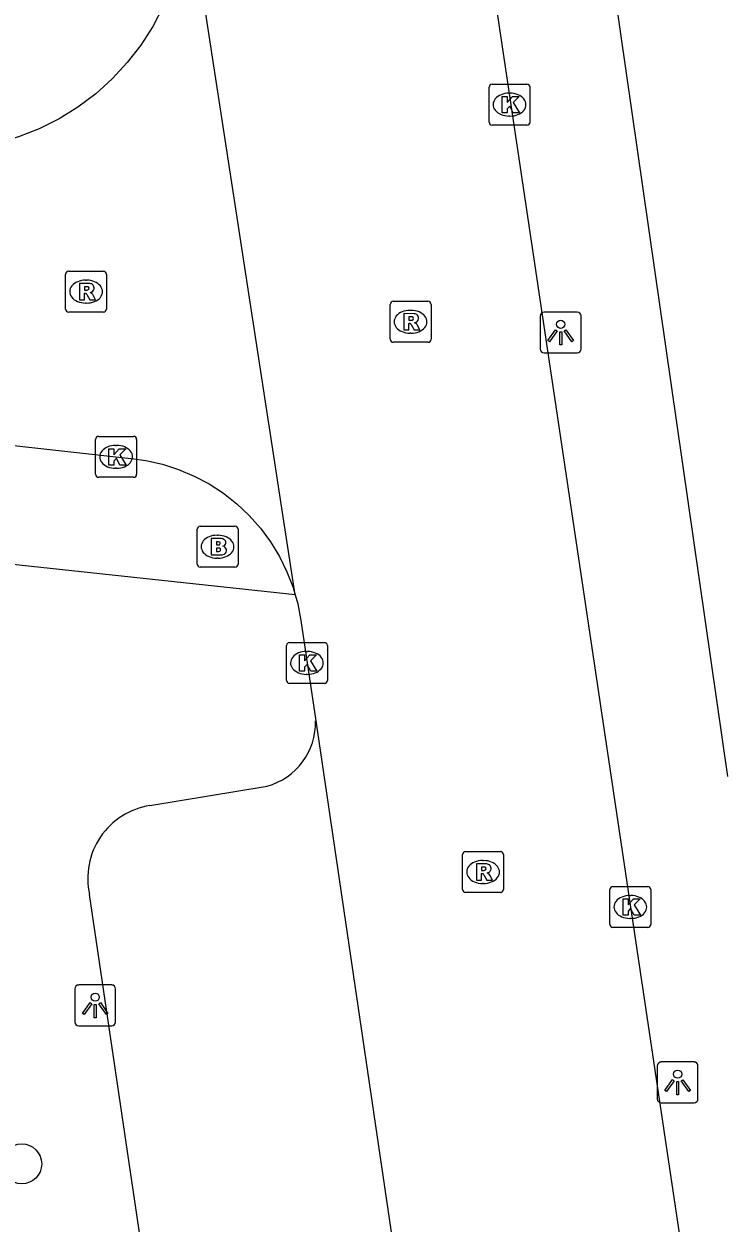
# Model space of a CAD drawing. Extents: x 162026 to 163499, y 387297 to 388169.
# Drawn here: x 162864.32 to 162881.36, y 387461.77 to 387491.1 of the extents above; entities that cross this region are included whole.
import ezdxf

# ---------------------------------------------------------------- set-up
doc = ezdxf.new("R2010")
doc.units = 0
for name, color, linetype in [('IMGEO_Boom', 7, 'Continuous'), ('IMGEO_Brandkraan', 7, 'Continuous'), ('IMGEO_Kolk', 7, 'Continuous'), ('IMGEO_Lichtpunt', 7, 'Continuous'), ('IMGEO_Parkeervlak_open', 7, 'Continuous'), ('IMGEO_Rijbaan_lokaal_open', 7, 'Continuous'), ('IMGEO_Rioolput', 7, 'Continuous'), ('IMGEO_Voetpad_open', 7, 'Continuous')]:
    doc.layers.add(name, color=color, linetype=linetype)

msp = doc.modelspace()

# ---------------------------------------------------------------- linework, layer by layer
at = {"layer": 'IMGEO_Boom'}
msp.add_circle((162864.265, 387463.241), 0.489, dxfattribs=at)
at = {"layer": 'IMGEO_Brandkraan'}
for p, q in [((162868.552, 387477.898), (162868.552, 387478.75)), ((162868.627, 387478.824), (162869.479, 387478.824)), ((162869.553, 387478.75), (162869.553, 387477.898)), ((162869.04, 387478.604), (162869.065, 387478.604)), ((162869.063, 387478.044), (162869.038, 387478.044)), ((162869.479, 387477.824), (162868.627, 387477.824))]:
    msp.add_line(p, q, dxfattribs=at)
for points in [[(162868.552, 387477.898), (162868.552, 387478.75)], [(162868.627, 387478.824), (162869.479, 387478.824)], [(162869.553, 387478.75), (162869.553, 387477.898)], [(162868.9, 387478.524), (162868.9, 387478.124), (162869.113, 387478.124)], [(162869.131, 387478.524), (162868.9, 387478.524)], [(162869.079, 387478.443), (162869.025, 387478.443), (162869.025, 387478.367)], [(162869.025, 387478.367), (162869.078, 387478.367)], [(162869.087, 387478.291), (162869.025, 387478.291), (162869.025, 387478.21)], [(162869.025, 387478.21), (162869.087, 387478.21)], [(162869.479, 387477.824), (162868.627, 387477.824)]]:
    msp.add_lwpolyline(points, dxfattribs=at)
for centre, radius, start, end in [((162868.629, 387478.748), 0.0765, 91.552, 178.448), ((162868.629, 387478.748), 0.0765, 91.552, 178.448), ((162869.477, 387478.748), 0.0765, 1.552, 88.448), ((162869.477, 387478.748), 0.0765, 1.552, 88.448), ((162869.08, 387478.405), 0.0379, 267.8285, 90.9355), ((162869.135, 387478.379), 0.145, 59.4692, 91.5367), ((162869.16, 387478.426), 0.0922, 285.5137, 58.1501), ((162869.088, 387478.25), 0.0404, 269.8759, 90.5077), ((162869.165, 387478.234), 0.105, 301.3115, 78.989), ((162868.629, 387477.9), 0.0765, 181.552, 268.448), ((162868.629, 387477.9), 0.0765, 181.552, 268.448), ((162869.119, 387478.375), 0.251, 268.6676, 293.5347), ((162869.477, 387477.9), 0.0765, 271.552, 358.448), ((162869.477, 387477.9), 0.0765, 271.552, 358.448)]:
    msp.add_arc(centre, radius, start, end, dxfattribs=at)
for centre, major_axis, ratio, start_param, end_param in [((162869.039, 387478.324), (-0.387, 0.002), 0.722429, 4.712389, 7.853982), ((162869.064, 387478.324), (-0.39, 0.002), 0.717154, 1.570796, 4.712389)]:
    msp.add_ellipse(centre, major_axis=major_axis, ratio=ratio, start_param=start_param, end_param=end_param, dxfattribs=at)
at = {"layer": 'IMGEO_Kolk'}
for p, q in [((162875.766, 387489.628), (162876.618, 387489.628)), ((162875.691, 387488.702), (162875.691, 387489.554)), ((162876.179, 387489.408), (162876.204, 387489.408)), ((162876.692, 387489.554), (162876.692, 387488.702)), ((162876.202, 387488.848), (162876.177, 387488.848)), ((162876.618, 387488.628), (162875.766, 387488.628)), ((162866.072, 387480.094), (162866.072, 387480.946)), ((162866.147, 387481.02), (162866.999, 387481.02)), ((162866.56, 387480.8), (162866.585, 387480.8)), ((162867.073, 387480.946), (162867.073, 387480.094)), ((162866.583, 387480.24), (162866.558, 387480.24)), ((162866.999, 387480.02), (162866.147, 387480.02)), ((162870.737, 387475.058), (162870.737, 387475.91)), ((162870.812, 387475.984), (162871.664, 387475.984)), ((162871.738, 387475.91), (162871.738, 387475.058)), ((162871.225, 387475.764), (162871.25, 387475.764)), ((162871.664, 387474.984), (162870.812, 387474.984)), ((162871.248, 387475.204), (162871.223, 387475.204)), ((162878.645, 387469.094), (162878.645, 387469.946)), ((162878.72, 387470.02), (162879.572, 387470.02)), ((162879.646, 387469.946), (162879.646, 387469.094)), ((162879.133, 387469.8), (162879.158, 387469.8)), ((162879.156, 387469.24), (162879.131, 387469.24)), ((162879.572, 387469.02), (162878.72, 387469.02))]:
    msp.add_line(p, q, dxfattribs=at)
for points in [[(162875.766, 387489.628), (162876.618, 387489.628)], [(162875.691, 387488.702), (162875.691, 387489.554)], [(162876.012, 387489.328), (162876.135, 387489.328), (162876.135, 387489.177), (162876.265, 387489.328), (162876.429, 387489.328), (162876.283, 387489.177), (162876.436, 387488.928), (162876.284, 387488.928), (162876.199, 387489.092), (162876.135, 387489.025), (162876.135, 387488.928), (162876.012, 387488.928), (162876.012, 387489.328)], [(162876.692, 387489.554), (162876.692, 387488.702)], [(162876.618, 387488.628), (162875.766, 387488.628)], [(162866.072, 387480.094), (162866.072, 387480.946)], [(162866.147, 387481.02), (162866.999, 387481.02)], [(162867.073, 387480.946), (162867.073, 387480.094)], [(162866.393, 387480.72), (162866.516, 387480.72), (162866.516, 387480.569), (162866.646, 387480.72), (162866.81, 387480.72), (162866.664, 387480.569), (162866.817, 387480.32), (162866.665, 387480.32), (162866.58, 387480.484), (162866.516, 387480.417), (162866.516, 387480.32), (162866.393, 387480.32), (162866.393, 387480.72)], [(162866.999, 387480.02), (162866.147, 387480.02)], [(162870.737, 387475.058), (162870.737, 387475.91)], [(162870.812, 387475.984), (162871.664, 387475.984)], [(162871.738, 387475.91), (162871.738, 387475.058)], [(162871.058, 387475.684), (162871.181, 387475.684), (162871.181, 387475.533), (162871.311, 387475.684), (162871.475, 387475.684), (162871.329, 387475.533), (162871.482, 387475.284), (162871.33, 387475.284), (162871.245, 387475.448), (162871.181, 387475.381), (162871.181, 387475.284), (162871.058, 387475.284), (162871.058, 387475.684)], [(162871.664, 387474.984), (162870.812, 387474.984)], [(162878.645, 387469.094), (162878.645, 387469.946)], [(162878.72, 387470.02), (162879.572, 387470.02)], [(162879.646, 387469.946), (162879.646, 387469.094)], [(162878.966, 387469.72), (162879.089, 387469.72), (162879.089, 387469.569), (162879.219, 387469.72), (162879.383, 387469.72), (162879.237, 387469.569), (162879.39, 387469.32), (162879.238, 387469.32), (162879.153, 387469.484), (162879.089, 387469.417), (162879.089, 387469.32), (162878.966, 387469.32), (162878.966, 387469.72)], [(162879.572, 387469.02), (162878.72, 387469.02)]]:
    msp.add_lwpolyline(points, dxfattribs=at)
for centre, start, end in [((162875.768, 387489.552), 91.552, 178.448), ((162875.768, 387489.552), 91.552, 178.448), ((162876.616, 387489.552), 1.552, 88.448), ((162876.616, 387489.552), 1.552, 88.448), ((162875.768, 387488.704), 181.552, 268.448), ((162875.768, 387488.704), 181.552, 268.448), ((162876.616, 387488.704), 271.552, 358.448), ((162876.616, 387488.704), 271.552, 358.448), ((162866.149, 387480.944), 91.552, 178.448), ((162866.149, 387480.944), 91.552, 178.448), ((162866.997, 387480.944), 1.552, 88.448), ((162866.997, 387480.944), 1.552, 88.448), ((162866.149, 387480.096), 181.552, 268.448), ((162866.149, 387480.096), 181.552, 268.448), ((162866.997, 387480.096), 271.552, 358.448), ((162866.997, 387480.096), 271.552, 358.448), ((162870.814, 387475.908), 91.552, 178.448), ((162870.814, 387475.908), 91.552, 178.448), ((162871.662, 387475.908), 1.552, 88.448), ((162871.662, 387475.908), 1.552, 88.448), ((162870.814, 387475.06), 181.552, 268.448), ((162870.814, 387475.06), 181.552, 268.448), ((162871.662, 387475.06), 271.552, 358.448), ((162871.662, 387475.06), 271.552, 358.448), ((162878.722, 387469.944), 91.552, 178.448), ((162878.722, 387469.944), 91.552, 178.448), ((162879.57, 387469.944), 1.552, 88.448), ((162879.57, 387469.944), 1.552, 88.448), ((162878.722, 387469.096), 181.552, 268.448), ((162878.722, 387469.096), 181.552, 268.448), ((162879.57, 387469.096), 271.552, 358.448), ((162879.57, 387469.096), 271.552, 358.448)]:
    msp.add_arc(centre, 0.0765, start, end, dxfattribs=at)
for centre, major_axis, ratio, start_param, end_param in [((162876.178, 387489.128), (-0.387, 0.002), 0.722429, 4.712389, 7.853982), ((162876.203, 387489.128), (-0.39, 0.002), 0.717154, 1.570796, 4.712389), ((162866.559, 387480.52), (-0.387, 0.002), 0.722429, 4.712389, 7.853982), ((162866.584, 387480.52), (-0.39, 0.002), 0.717154, 1.570796, 4.712389), ((162871.224, 387475.484), (-0.387, 0.002), 0.722429, 4.712389, 7.853982), ((162871.249, 387475.484), (-0.39, 0.002), 0.717154, 1.570796, 4.712389), ((162879.132, 387469.52), (-0.387, 0.002), 0.722429, 4.712389, 7.853982), ((162879.157, 387469.52), (-0.39, 0.002), 0.717154, 1.570796, 4.712389)]:
    msp.add_ellipse(centre, major_axis=major_axis, ratio=ratio, start_param=start_param, end_param=end_param, dxfattribs=at)
at = {"layer": 'IMGEO_Lichtpunt'}
for p, q in [((162877.846, 387484.056), (162877.038, 387484.056)), ((162877.846, 387484.056), (162877.038, 387484.056)), ((162876.944, 387483.961), (162876.944, 387483.154)), ((162876.944, 387483.961), (162876.944, 387483.154)), ((162877.94, 387483.154), (162877.94, 387483.961)), ((162877.94, 387483.154), (162877.94, 387483.961)), ((162877.038, 387483.06), (162877.846, 387483.06)), ((162877.038, 387483.06), (162877.846, 387483.06)), ((162866.465, 387467.613), (162865.657, 387467.613)), ((162866.465, 387467.613), (162865.657, 387467.613)), ((162865.563, 387467.518), (162865.563, 387466.711)), ((162865.563, 387467.518), (162865.563, 387466.711)), ((162866.559, 387466.711), (162866.559, 387467.518)), ((162866.559, 387466.711), (162866.559, 387467.518)), ((162865.657, 387466.617), (162866.465, 387466.617)), ((162865.657, 387466.617), (162866.465, 387466.617)), ((162879.803, 387465.636), (162879.803, 387464.829)), ((162879.803, 387465.636), (162879.803, 387464.829)), ((162880.705, 387465.731), (162879.897, 387465.731)), ((162880.705, 387465.731), (162879.897, 387465.731)), ((162880.799, 387464.829), (162880.799, 387465.636)), ((162880.799, 387464.829), (162880.799, 387465.636)), ((162879.897, 387464.735), (162880.705, 387464.735)), ((162879.897, 387464.735), (162880.705, 387464.735))]:
    msp.add_line(p, q, dxfattribs=at)
for points in [[(162877.318, 387483.625), (162877.357, 387483.597), (162877.169, 387483.335), (162877.131, 387483.362), (162877.318, 387483.625)], [(162877.42, 387483.577), (162877.467, 387483.577), (162877.467, 387483.255), (162877.42, 387483.255), (162877.42, 387483.577)], [(162877.53, 387483.597), (162877.568, 387483.624), (162877.755, 387483.362), (162877.716, 387483.334), (162877.53, 387483.597)], [(162865.937, 387467.182), (162865.976, 387467.154), (162865.788, 387466.892), (162865.75, 387466.919), (162865.937, 387467.182)], [(162866.039, 387467.134), (162866.086, 387467.134), (162866.086, 387466.812), (162866.039, 387466.812), (162866.039, 387467.134)], [(162866.149, 387467.154), (162866.187, 387467.181), (162866.374, 387466.919), (162866.335, 387466.891), (162866.149, 387467.154)], [(162880.177, 387465.3), (162880.216, 387465.272), (162880.028, 387465.01), (162879.99, 387465.037), (162880.177, 387465.3)], [(162880.279, 387465.252), (162880.326, 387465.252), (162880.326, 387464.93), (162880.279, 387464.93), (162880.279, 387465.252)], [(162880.389, 387465.272), (162880.427, 387465.299), (162880.614, 387465.037), (162880.575, 387465.009), (162880.389, 387465.272)]]:
    msp.add_lwpolyline(points, dxfattribs=at)
for centre in [(162877.443, 387483.759), (162866.062, 387467.316), (162880.302, 387465.434)]:
    msp.add_circle(centre, 0.0994, dxfattribs=at)
for centre, start, end in [((162877.038, 387483.961), 90, 180), ((162877.038, 387483.961), 90, 180), ((162877.846, 387483.961), 0, 90), ((162877.846, 387483.961), 0, 90), ((162877.038, 387483.154), 180, 270), ((162877.038, 387483.154), 180, 270), ((162877.846, 387483.154), 270, 0), ((162877.846, 387483.154), 270, 360), ((162865.657, 387467.518), 90, 180), ((162865.657, 387467.518), 90, 180), ((162866.465, 387467.518), 0, 90), ((162866.465, 387467.518), 0, 90), ((162865.657, 387466.711), 180, 270), ((162865.657, 387466.711), 180, 270), ((162866.465, 387466.711), 270, 0), ((162866.465, 387466.711), 270, 360), ((162879.897, 387465.636), 90, 180), ((162879.897, 387465.636), 90, 180), ((162880.705, 387465.636), 0, 90), ((162880.705, 387465.636), 0, 90), ((162879.897, 387464.829), 180, 270), ((162879.897, 387464.829), 180, 270), ((162880.705, 387464.829), 270, 0), ((162880.705, 387464.829), 270, 360)]:
    msp.add_arc(centre, 0.0946, start, end, dxfattribs=at)
at = {"layer": 'IMGEO_Parkeervlak_open'}
for points in [[(162867.401, 387471.997), (162870.263, 387472.471)], [(162869.763, 387443.869), (162865.924, 387469.823)]]:
    msp.add_lwpolyline(points, dxfattribs=at)
for centre, radius, start, end in [((162869.831, 387474.034), 1.621, 285.4429, 1.2546), ((162867.673, 387470.223), 1.794, 98.7193, 192.8969)]:
    msp.add_arc(centre, radius, start, end, dxfattribs=at)
at = {"layer": 'IMGEO_Rijbaan_lokaal_open'}
for points in [[(162870.727, 387526.972), (162873.055, 387510.538), (162874.599, 387500), (162885.273, 387428.505), (162885.812, 387424.895), (162888.17, 387409.097)], [(162868.251, 387494.697), (162868.282, 387494.156), (162868.265, 387493.613), (162868.199, 387493.074), (162868.086, 387492.544), (162867.925, 387492.025), (162867.719, 387491.523), (162867.469, 387491.041), (162867.177, 387490.584), (162866.845, 387490.155), (162866.476, 387489.757), (162866.073, 387489.393), (162865.639, 387489.067), (162865.178, 387488.781), (162864.693, 387488.537), (162864.188, 387488.338), (162863.668, 387488.184), (162863.136, 387488.078), (162862.596, 387488.019), (162862.053, 387488.009), (162861.512, 387488.048), (162861.279, 387488.075), (162827.85, 387491.973)], [(162870.951, 387477.144), (162868.251, 387494.697)], [(162810.215, 387486.71), (162820.587, 387485.63), (162859.88, 387481.265), (162867.007, 387480.473), (162867.298, 387480.431), (162867.704, 387480.34), (162868.1, 387480.214), (162868.483, 387480.052), (162868.851, 387479.857), (162869.199, 387479.63), (162869.526, 387479.373), (162869.828, 387479.088), (162870.104, 387478.777), (162870.351, 387478.442), (162870.567, 387478.087), (162870.75, 387477.713), (162870.899, 387477.325), (162870.951, 387477.144)], [(162870.951, 387477.144), (162871.013, 387476.925), (162871.091, 387476.517), (162871.452, 387474.069)], [(162871.452, 387474.069), (162880.171, 387414.97)]]:
    msp.add_lwpolyline(points, dxfattribs=at)
at = {"layer": 'IMGEO_Rioolput'}
for p, q in [((162865.338, 387484.132), (162865.338, 387484.984)), ((162865.413, 387485.058), (162866.265, 387485.058)), ((162866.339, 387484.984), (162866.339, 387484.132)), ((162865.826, 387484.838), (162865.851, 387484.838)), ((162873.346, 387484.321), (162874.198, 387484.321)), ((162866.265, 387484.058), (162865.413, 387484.058)), ((162865.849, 387484.278), (162865.824, 387484.278)), ((162873.271, 387483.395), (162873.271, 387484.247)), ((162873.759, 387484.101), (162873.784, 387484.101)), ((162874.272, 387484.247), (162874.272, 387483.395)), ((162873.782, 387483.541), (162873.757, 387483.541)), ((162874.198, 387483.321), (162873.346, 387483.321)), ((162875.119, 387470.874), (162875.971, 387470.874)), ((162875.044, 387469.948), (162875.044, 387470.8)), ((162875.532, 387470.654), (162875.557, 387470.654)), ((162876.045, 387470.8), (162876.045, 387469.948)), ((162875.555, 387470.094), (162875.53, 387470.094)), ((162875.971, 387469.874), (162875.119, 387469.874))]:
    msp.add_line(p, q, dxfattribs=at)
for points in [[(162865.338, 387484.132), (162865.338, 387484.984)], [(162865.413, 387485.058), (162866.265, 387485.058)], [(162866.339, 387484.984), (162866.339, 387484.132)], [(162865.927, 387484.756), (162865.675, 387484.758), (162865.675, 387484.358)], [(162865.853, 387484.677), (162865.799, 387484.677), (162865.799, 387484.596)], [(162865.675, 387484.358), (162865.799, 387484.358), (162865.799, 387484.52), (162865.81, 387484.52)], [(162865.799, 387484.596), (162865.851, 387484.596)], [(162865.857, 387484.491), (162865.928, 387484.358), (162866.068, 387484.358), (162866.003, 387484.484)], [(162873.346, 387484.321), (162874.198, 387484.321)], [(162866.265, 387484.058), (162865.413, 387484.058)], [(162873.271, 387483.395), (162873.271, 387484.247)], [(162873.86, 387484.019), (162873.608, 387484.021), (162873.608, 387483.621)], [(162874.272, 387484.247), (162874.272, 387483.395)], [(162873.608, 387483.621), (162873.732, 387483.621), (162873.732, 387483.783), (162873.743, 387483.783)], [(162873.786, 387483.94), (162873.732, 387483.94), (162873.732, 387483.859)], [(162873.732, 387483.859), (162873.784, 387483.859)], [(162873.79, 387483.754), (162873.861, 387483.621), (162874.001, 387483.621), (162873.936, 387483.747)], [(162874.198, 387483.321), (162873.346, 387483.321)], [(162875.119, 387470.874), (162875.971, 387470.874)], [(162875.044, 387469.948), (162875.044, 387470.8)], [(162875.633, 387470.572), (162875.381, 387470.574), (162875.381, 387470.174)], [(162876.045, 387470.8), (162876.045, 387469.948)], [(162875.381, 387470.174), (162875.505, 387470.174), (162875.505, 387470.336), (162875.516, 387470.336)], [(162875.559, 387470.493), (162875.505, 387470.493), (162875.505, 387470.412)], [(162875.505, 387470.412), (162875.557, 387470.412)], [(162875.563, 387470.307), (162875.634, 387470.174), (162875.774, 387470.174), (162875.709, 387470.3)], [(162875.971, 387469.874), (162875.119, 387469.874)]]:
    msp.add_lwpolyline(points, dxfattribs=at)
for centre, radius, start, end in [((162865.415, 387484.982), 0.0765, 91.552, 178.448), ((162865.415, 387484.982), 0.0765, 91.552, 178.448), ((162866.263, 387484.982), 0.0765, 1.552, 88.448), ((162866.263, 387484.982), 0.0765, 1.552, 88.448), ((162865.835, 387484.785), 0.19, 274.7715, 282.9687), ((162865.859, 387484.581), 0.0964, 77.0061, 93.1865), ((162865.873, 387484.638), 0.0378, 276.6634, 79.6772), ((162865.926, 387484.646), 0.109, 350.3612, 89.416), ((162865.924, 387484.646), 0.112, 277.5842, 350.9817), ((162865.809, 387484.467), 0.0533, 26.0293, 88.6989), ((162865.908, 387484.431), 0.108, 29.5134, 73.7905), ((162873.348, 387484.245), 0.0765, 91.552, 178.448), ((162873.348, 387484.245), 0.0765, 91.552, 178.448), ((162874.196, 387484.245), 0.0765, 1.552, 88.448), ((162874.196, 387484.245), 0.0765, 1.552, 88.448), ((162865.415, 387484.134), 0.0765, 181.552, 268.448), ((162865.415, 387484.134), 0.0765, 181.552, 268.448), ((162866.263, 387484.134), 0.0765, 271.552, 358.448), ((162866.263, 387484.134), 0.0765, 271.552, 358.448), ((162873.859, 387483.909), 0.109, 350.3612, 89.416), ((162873.742, 387483.73), 0.0533, 26.0293, 88.6989), ((162873.768, 387484.048), 0.19, 274.7715, 282.9687), ((162873.792, 387483.844), 0.0964, 77.0061, 93.1865), ((162873.806, 387483.901), 0.0378, 276.6634, 79.6772), ((162873.857, 387483.909), 0.112, 277.5842, 350.9817), ((162873.841, 387483.694), 0.108, 29.5134, 73.7905), ((162873.348, 387483.397), 0.0765, 181.552, 268.448), ((162873.348, 387483.397), 0.0765, 181.552, 268.448), ((162874.196, 387483.397), 0.0765, 271.552, 358.448), ((162874.196, 387483.397), 0.0765, 271.552, 358.448), ((162875.121, 387470.798), 0.0765, 91.552, 178.448), ((162875.121, 387470.798), 0.0765, 91.552, 178.448), ((162875.969, 387470.798), 0.0765, 1.552, 88.448), ((162875.969, 387470.798), 0.0765, 1.552, 88.448), ((162875.632, 387470.462), 0.109, 350.3612, 89.416), ((162875.515, 387470.283), 0.0533, 26.0293, 88.6989), ((162875.541, 387470.601), 0.19, 274.7715, 282.9687), ((162875.565, 387470.397), 0.0964, 77.0061, 93.1865), ((162875.579, 387470.454), 0.0378, 276.6634, 79.6772), ((162875.63, 387470.462), 0.112, 277.5842, 350.9817), ((162875.614, 387470.247), 0.108, 29.5134, 73.7905), ((162875.121, 387469.95), 0.0765, 181.552, 268.448), ((162875.121, 387469.95), 0.0765, 181.552, 268.448), ((162875.969, 387469.95), 0.0765, 271.552, 358.448), ((162875.969, 387469.95), 0.0765, 271.552, 358.448)]:
    msp.add_arc(centre, radius, start, end, dxfattribs=at)
for centre, major_axis, ratio, start_param, end_param in [((162865.825, 387484.558), (-0.387, 0.002), 0.722429, 4.712389, 7.853982), ((162865.85, 387484.558), (-0.39, 0.002), 0.717154, 1.570796, 4.712389), ((162873.758, 387483.821), (-0.387, 0.002), 0.722429, 4.712389, 7.853982), ((162873.783, 387483.821), (-0.39, 0.002), 0.717154, 1.570796, 4.712389), ((162875.531, 387470.374), (-0.387, 0.002), 0.722429, 4.712389, 7.853982), ((162875.556, 387470.374), (-0.39, 0.002), 0.717154, 1.570796, 4.712389)]:
    msp.add_ellipse(centre, major_axis=major_axis, ratio=ratio, start_param=start_param, end_param=end_param, dxfattribs=at)
at = {"layer": 'IMGEO_Voetpad_open'}
for points in [[(162878.47, 387494.015), (162878.481, 387493.826), (162878.491, 387493.749), (162881.517, 387472.711)], [(162870.951, 387477.144), (162862.219, 387478.083)]]:
    msp.add_lwpolyline(points, dxfattribs=at)

doc.saveas('drawing.dxf')
